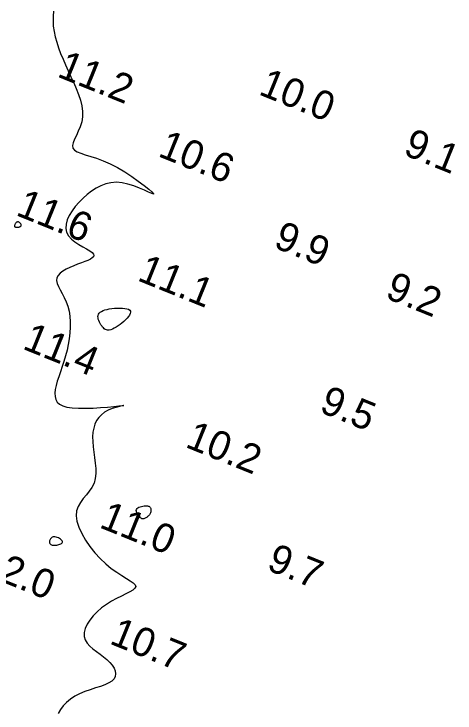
# Model space of a CAD drawing. Extents: x 3040093 to 3056816, y 408076 to 509144.
# Drawn here: x 3044038.7 to 3044115, y 439191 to 439312 of the extents above; entities that cross this region are included whole.
import ezdxf

# ---------------------------------------------------------------- set-up
doc = ezdxf.new("R2010")
doc.units = 0
doc.layers.add('V-CHAN-CONT-EL12-1112', color=7, linetype='Continuous')
doc.layers.add('V-TOPO-SOUN-0810', color=7, linetype='Continuous')

msp = doc.modelspace()

# ---------------------------------------------------------------- linework, layer by layer
at = {"layer": 'V-CHAN-CONT-EL12-1112'}
msp.add_lwpolyline([(3044045.53, 439312.5), (3044045.47, 439311.66), (3044045.46, 439310.8), (3044045.5, 439309.91), (3044045.63, 439309), (3044045.83, 439308.07), (3044046.09, 439307.13), (3044046.41, 439306.17), (3044046.77, 439305.19), (3044047.18, 439304.2), (3044047.62, 439303.19), (3044048.09, 439302.18), (3044048.56, 439301.15), (3044049.04, 439300.12), (3044049.48, 439299.1), (3044049.88, 439298.08), (3044050.21, 439297.08), (3044050.44, 439296.09), (3044050.57, 439295.14), (3044050.56, 439294.22), (3044050.41, 439293.34), (3044050.15, 439292.5), (3044049.83, 439291.72), (3044049.49, 439290.99), (3044049.18, 439290.33), (3044048.95, 439289.74), (3044048.84, 439289.23), (3044048.9, 439288.8), (3044049.17, 439288.45), (3044049.62, 439288.16), (3044050.26, 439287.91), (3044051.04, 439287.65), (3044051.97, 439287.37), (3044053, 439287.04), (3044054.14, 439286.62), (3044055.34, 439286.09), (3044056.6, 439285.43), (3044057.86, 439284.68), (3044059.08, 439283.89), (3044060.21, 439283.1), (3044061.2, 439282.35), (3044062.01, 439281.71), (3044062.58, 439281.21), (3044062.87, 439280.9), (3044062.85, 439280.82), (3044062.54, 439280.92), (3044062, 439281.17), (3044061.27, 439281.51), (3044060.4, 439281.89), (3044059.43, 439282.27), (3044058.42, 439282.59), (3044057.4, 439282.8), (3044056.42, 439282.88), (3044055.48, 439282.81), (3044054.59, 439282.61), (3044053.73, 439282.29), (3044052.91, 439281.88), (3044052.12, 439281.37), (3044051.37, 439280.78), (3044050.65, 439280.13), (3044049.95, 439279.43), (3044049.31, 439278.68), (3044048.74, 439277.92), (3044048.27, 439277.14), (3044047.91, 439276.37), (3044047.7, 439275.62), (3044047.65, 439274.9), (3044047.79, 439274.23), (3044048.13, 439273.62), (3044048.63, 439273.07), (3044049.24, 439272.57), (3044049.91, 439272.12), (3044050.59, 439271.72), (3044051.24, 439271.36), (3044051.8, 439271.03), (3044052.22, 439270.74), (3044052.46, 439270.47), (3044052.54, 439270.23), (3044052.46, 439270), (3044052.24, 439269.79), (3044051.91, 439269.58), (3044051.47, 439269.37), (3044050.94, 439269.16), (3044050.35, 439268.93), (3044049.7, 439268.69), (3044049.03, 439268.43), (3044048.37, 439268.15), (3044047.73, 439267.84), (3044047.17, 439267.51), (3044046.69, 439267.15), (3044046.33, 439266.76), (3044046.12, 439266.33), (3044046.07, 439265.88), (3044046.17, 439265.38), (3044046.39, 439264.84), (3044046.68, 439264.26), (3044047.02, 439263.63), (3044047.38, 439262.95), (3044047.72, 439262.22), (3044048.01, 439261.43), (3044048.23, 439260.59), (3044048.37, 439259.7), (3044048.44, 439258.76), (3044048.44, 439257.8), (3044048.38, 439256.81), (3044048.26, 439255.81), (3044048.09, 439254.82), (3044047.87, 439253.83), (3044047.61, 439252.85), (3044047.33, 439251.9), (3044047.02, 439250.98), (3044046.73, 439250.09), (3044046.44, 439249.24), (3044046.19, 439248.44), (3044045.99, 439247.69), (3044045.84, 439247), (3044045.77, 439246.37), (3044045.8, 439245.8), (3044045.93, 439245.3), (3044046.18, 439244.86), (3044046.57, 439244.5), (3044047.12, 439244.21), (3044047.84, 439243.99), (3044048.75, 439243.85), (3044049.85, 439243.78), (3044051.08, 439243.77), (3044052.38, 439243.81), (3044053.68, 439243.89), (3044054.9, 439243.98), (3044055.98, 439244.08), (3044056.85, 439244.17), (3044057.43, 439244.23), (3044057.69, 439244.26), (3044057.66, 439244.25), (3044057.39, 439244.19), (3044056.93, 439244.09), (3044056.34, 439243.92), (3044055.69, 439243.71), (3044055.01, 439243.42), (3044054.38, 439243.08), (3044053.83, 439242.66), (3044053.36, 439242.18), (3044052.99, 439241.64), (3044052.7, 439241.03), (3044052.49, 439240.36), (3044052.36, 439239.63), (3044052.3, 439238.84), (3044052.32, 439238), (3044052.4, 439237.11), (3044052.52, 439236.19), (3044052.65, 439235.25), (3044052.77, 439234.3), (3044052.85, 439233.37), (3044052.85, 439232.47), (3044052.76, 439231.61), (3044052.55, 439230.81), (3044052.19, 439230.09), (3044051.73, 439229.42), (3044051.22, 439228.78), (3044050.69, 439228.15), (3044050.2, 439227.49), (3044049.8, 439226.8), (3044049.53, 439226.04), (3044049.44, 439225.18), (3044049.57, 439224.22), (3044049.9, 439223.18), (3044050.41, 439222.08), (3044051.06, 439220.96), (3044051.83, 439219.84), (3044052.69, 439218.76), (3044053.61, 439217.76), (3044054.57, 439216.85), (3044055.53, 439216.06), (3044056.47, 439215.39), (3044057.36, 439214.82), (3044058.15, 439214.34), (3044058.82, 439213.92), (3044059.33, 439213.55), (3044059.66, 439213.23), (3044059.76, 439212.92), (3044059.62, 439212.62), (3044059.27, 439212.32), (3044058.74, 439212), (3044058.06, 439211.65), (3044057.28, 439211.28), (3044056.43, 439210.85), (3044055.55, 439210.38), (3044054.68, 439209.84), (3044053.85, 439209.23), (3044053.09, 439208.56), (3044052.4, 439207.86), (3044051.82, 439207.13), (3044051.35, 439206.39), (3044051.02, 439205.66), (3044050.84, 439204.96), (3044050.84, 439204.3), (3044051.01, 439203.69), (3044051.35, 439203.14), (3044051.81, 439202.62), (3044052.36, 439202.14), (3044052.96, 439201.67), (3044053.59, 439201.21), (3044054.21, 439200.76), (3044054.79, 439200.29), (3044055.29, 439199.8), (3044055.7, 439199.31), (3044056.01, 439198.81), (3044056.21, 439198.31), (3044056.29, 439197.83), (3044056.23, 439197.38), (3044056.02, 439196.95), (3044055.65, 439196.57), (3044055.11, 439196.24), (3044054.43, 439195.93), (3044053.65, 439195.65), (3044052.79, 439195.37), (3044051.88, 439195.07), (3044050.96, 439194.75), (3044050.06, 439194.38), (3044049.22, 439193.95), (3044048.46, 439193.44), (3044047.78, 439192.88), (3044047.2, 439192.27), (3044046.73, 439191.63), (3044046.35, 439190.98)], dxfattribs=at)
for points in [[(3044039.75, 439275.21), (3044039.82, 439275.25), (3044039.88, 439275.3), (3044039.92, 439275.35), (3044039.95, 439275.41), (3044039.96, 439275.47), (3044039.96, 439275.54), (3044039.93, 439275.61), (3044039.9, 439275.68), (3044039.84, 439275.76), (3044039.78, 439275.83), (3044039.7, 439275.89), (3044039.62, 439275.95), (3044039.54, 439275.99), (3044039.46, 439276.02), (3044039.37, 439276.03), (3044039.29, 439276.03), (3044039.22, 439276), (3044039.15, 439275.96), (3044039.08, 439275.91), (3044039.02, 439275.85), (3044038.97, 439275.78), (3044038.92, 439275.7), (3044038.87, 439275.63), (3044038.83, 439275.55), (3044038.8, 439275.48), (3044038.78, 439275.41), (3044038.77, 439275.35), (3044038.77, 439275.29), (3044038.78, 439275.23), (3044038.81, 439275.19), (3044038.87, 439275.15), (3044038.94, 439275.12), (3044039.02, 439275.11), (3044039.12, 439275.1), (3044039.23, 439275.1), (3044039.35, 439275.1), (3044039.46, 439275.12), (3044039.56, 439275.14), (3044039.66, 439275.17)], [(3044054.9, 439257.3), (3044054.69, 439257.34), (3044054.49, 439257.41), (3044054.32, 439257.53), (3044054.16, 439257.67), (3044054.01, 439257.84), (3044053.87, 439258.03), (3044053.74, 439258.24), (3044053.61, 439258.47), (3044053.49, 439258.7), (3044053.38, 439258.94), (3044053.29, 439259.17), (3044053.24, 439259.41), (3044053.21, 439259.64), (3044053.24, 439259.85), (3044053.31, 439260.05), (3044053.43, 439260.24), (3044053.61, 439260.4), (3044053.84, 439260.55), (3044054.12, 439260.68), (3044054.44, 439260.79), (3044054.8, 439260.89), (3044055.19, 439260.97), (3044055.62, 439261.04), (3044056.08, 439261.09), (3044056.55, 439261.12), (3044057.02, 439261.13), (3044057.46, 439261.11), (3044057.88, 439261.07), (3044058.24, 439261.01), (3044058.53, 439260.9), (3044058.74, 439260.77), (3044058.86, 439260.59), (3044058.88, 439260.39), (3044058.82, 439260.16), (3044058.7, 439259.9), (3044058.51, 439259.64), (3044058.28, 439259.36), (3044058.01, 439259.08), (3044057.7, 439258.8), (3044057.38, 439258.53), (3044057.05, 439258.27), (3044056.71, 439258.04), (3044056.38, 439257.82), (3044056.04, 439257.64), (3044055.73, 439257.49), (3044055.43, 439257.38), (3044055.15, 439257.32)], [(3044060, 439226.41), (3044060.15, 439226.53), (3044060.33, 439226.64), (3044060.55, 439226.73), (3044060.78, 439226.79), (3044061.01, 439226.84), (3044061.24, 439226.87), (3044061.46, 439226.89), (3044061.64, 439226.89), (3044061.8, 439226.88), (3044061.94, 439226.85), (3044062.05, 439226.82), (3044062.14, 439226.77), (3044062.21, 439226.7), (3044062.28, 439226.62), (3044062.32, 439226.54), (3044062.36, 439226.43), (3044062.39, 439226.32), (3044062.4, 439226.21), (3044062.41, 439226.08), (3044062.4, 439225.96), (3044062.37, 439225.83), (3044062.33, 439225.7), (3044062.28, 439225.57), (3044062.21, 439225.45), (3044062.13, 439225.34), (3044062.04, 439225.23), (3044061.94, 439225.12), (3044061.83, 439225.03), (3044061.72, 439224.94), (3044061.61, 439224.86), (3044061.5, 439224.79), (3044061.4, 439224.73), (3044061.29, 439224.68), (3044061.19, 439224.64), (3044061.08, 439224.63), (3044060.97, 439224.64), (3044060.85, 439224.67), (3044060.72, 439224.74), (3044060.59, 439224.83), (3044060.45, 439224.96), (3044060.3, 439225.12), (3044060.16, 439225.3), (3044060.04, 439225.5), (3044059.95, 439225.7), (3044059.89, 439225.9), (3044059.87, 439226.08), (3044059.9, 439226.26)], [(3044046.27, 439220.15), (3044046.45, 439220.19), (3044046.63, 439220.25), (3044046.79, 439220.32), (3044046.92, 439220.4), (3044047.02, 439220.49), (3044047.07, 439220.59), (3044047.07, 439220.71), (3044047.01, 439220.83), (3044046.91, 439220.97), (3044046.76, 439221.1), (3044046.58, 439221.22), (3044046.38, 439221.33), (3044046.17, 439221.42), (3044045.97, 439221.49), (3044045.77, 439221.53), (3044045.6, 439221.54), (3044045.45, 439221.51), (3044045.31, 439221.46), (3044045.2, 439221.38), (3044045.1, 439221.29), (3044045.02, 439221.19), (3044044.95, 439221.08), (3044044.9, 439220.97), (3044044.86, 439220.86), (3044044.84, 439220.75), (3044044.83, 439220.65), (3044044.83, 439220.55), (3044044.85, 439220.46), (3044044.88, 439220.38), (3044044.94, 439220.31), (3044045, 439220.24), (3044045.09, 439220.19), (3044045.19, 439220.15), (3044045.31, 439220.11), (3044045.44, 439220.09), (3044045.58, 439220.08), (3044045.74, 439220.08), (3044045.9, 439220.09), (3044046.08, 439220.11)]]:
    msp.add_lwpolyline(points, close=True, dxfattribs=at)

# ---------------------------------------------------------------- texts
at = {"layer": 'V-TOPO-SOUN-0810'}
for s, p in [('11.2 ', (3044045.98, 439301.24)), ('10.0 ', (3044080.86, 439298.16)), ('10.6 ', (3044063.44, 439287.46)), ('9.1', (3044105.89, 439287.74)), ('11.6 ', (3044038.83, 439277.26)), ('9.9', (3044083.42, 439271.7)), ('11.1 ', (3044059.86, 439265.97)), ('9.2', (3044102.75, 439262.94)), ('11.4 ', (3044039.98, 439254.13)), ('9.5', (3044091.36, 439243.22)), ('10.2 ', (3044068.16, 439237.13)), ('11.0 ', (3044053.27, 439223.22)), ('9.7', (3044082.24, 439215.89)), ('12.0 ', (3044032.43, 439215.41)), ('10.7 ', (3044055.04, 439203.11))]:
    msp.add_text(s, height=5, rotation=338, dxfattribs=at).set_placement(p)

doc.saveas('drawing.dxf')
